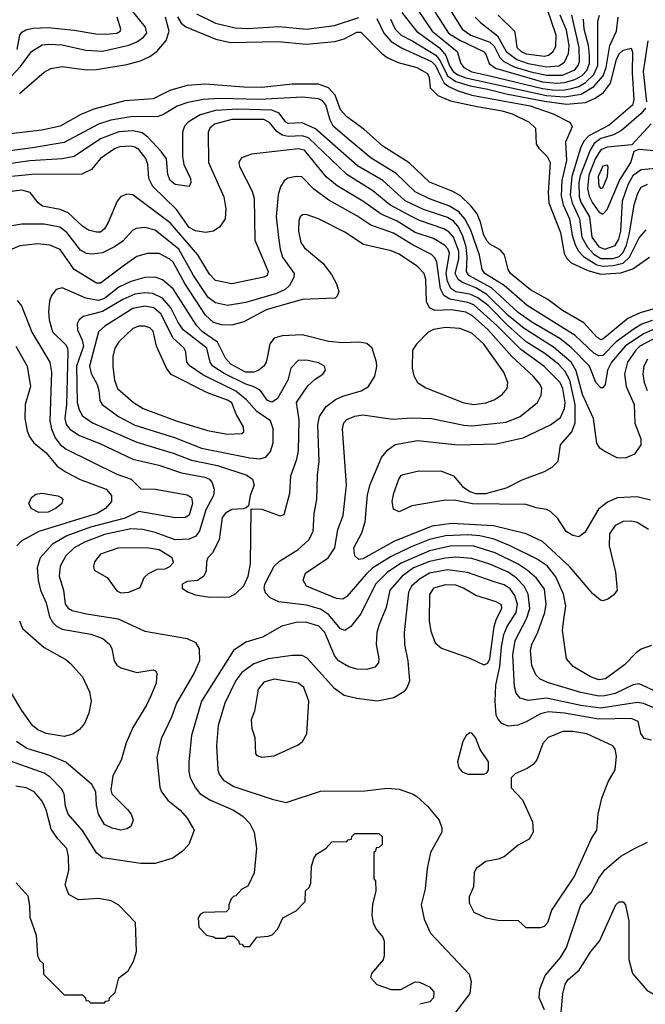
# Model space of a CAD drawing. Extents: x 997026 to 1115308, y 536381 to 619039.
# Tile 306 of 484: x 1057114 to 1060215, y 586983 to 591862. Entities that reach past the tile are written whole.
import ezdxf

# ---------------------------------------------------------------- set-up
doc = ezdxf.new("R2010")
doc.units = 0

msp = doc.modelspace()

# ---------------------------------------------------------------- linework, layer by layer
at = {"layer": '0CON20XD'}
for points in [[(1059118.9, 591985), (1059240, 591795), (1059295, 591760.1), (1059412.5, 591705), (1059425, 591690.6), (1059441.2, 591645), (1059471.7, 591621.7), (1059705, 591554.7), (1059775, 591548.4), (1059815, 591550.9), (1059865, 591565.1), (1059901.3, 591585), (1059925, 591610.2), (1059937.5, 591645), (1059938.4, 591685), (1059932.7, 591735), (1059911.1, 591815), (1059908.9, 591865)], [(1059485.9, 591885), (1059565.7, 591805), (1059573.5, 591765), (1059578.7, 591725), (1059600, 591705), (1059625, 591693), (1059715, 591680.9), (1059735, 591686.7), (1059756.9, 591703.1), (1059771.4, 591728.6), (1059772.6, 591785), (1059706.1, 591985)], [(1059050.6, 591965), (1059159, 591805), (1059282.6, 591705), (1059299.8, 591645), (1059315.3, 591625), (1059355, 591604.2), (1059445, 591584.7), (1059705, 591521.3), (1059755, 591514.9), (1059805, 591513.4), (1059849.3, 591520.7), (1059885, 591531.8), (1059919, 591551), (1059960.1, 591589.9), (1059979.6, 591635), (1059980, 591855), (1059988.1, 591885)], [(1059214.8, 591965), (1059306.8, 591815), (1059350.3, 591785), (1059445, 591751.4), (1059465, 591730.2), (1059494.3, 591674.3), (1059513.3, 591655), (1059565, 591629), (1059646.7, 591603.3), (1059725, 591586.6), (1059805, 591586.7), (1059865.6, 591614.4), (1059881.8, 591635), (1059888.2, 591655), (1059886.8, 591725), (1059850.3, 591885)], [(1057070.4, 591579.6), (1057119, 591631), (1057172.5, 591705), (1057225, 591736.8), (1057255, 591741.3), (1057325, 591738.4), (1057441.4, 591711.4), (1057525, 591706), (1057655, 591735.6), (1057695, 591752.6), (1057727.8, 591775), (1057744.2, 591795), (1057737.5, 591825), (1057660.7, 591920.7)], [(1057991.3, 591891.3), (1058085.1, 591845.1), (1058182, 591822), (1058245, 591819.3), (1058398.4, 591828.4), (1058535, 591815.1), (1058675, 591834), (1058795, 591873.2)], [(1059008, 591898), (1059081.1, 591805), (1059195, 591722.7), (1059226.4, 591685), (1059245, 591633.3), (1059262.1, 591605), (1059285, 591588.2), (1059325, 591573.9), (1059725, 591487.2), (1059815, 591480), (1059896.6, 591493.4), (1059959.3, 591530.7), (1060005.7, 591584.3), (1060020.3, 591625), (1060038.3, 591735), (1060071.7, 591805), (1060079.7, 591875)], [(1057101.9, 591715), (1057115.2, 591785), (1057125, 591799.7), (1057145, 591812.1), (1057180.1, 591819.9), (1057255, 591822.8), (1057385, 591810.7), (1057492.1, 591792.1), (1057540.9, 591790.9), (1057595.8, 591795), (1057611.5, 591805), (1057615.4, 591815), (1057598, 591875)], [(1057113.6, 591496.4), (1057235, 591602.2), (1057269.5, 591620.5), (1057325, 591629.6), (1057445, 591613.1), (1057494.6, 591614.6), (1057645, 591639.4), (1057712.3, 591657.7), (1057760.1, 591679.9), (1057795, 591705.5), (1057840.4, 591759.6), (1057854.7, 591805), (1057836.7, 591875)], [(1057896.2, 591876.2), (1057914.8, 591844.8), (1057937.5, 591827.5), (1058085.8, 591765), (1058159.2, 591749.2), (1058395, 591754.8), (1058535, 591741.5), (1058675.7, 591754.3), (1058722.3, 591767.7), (1058785, 591800), (1058805, 591800), (1058907.1, 591697.1), (1058935.6, 591675.6), (1058990.2, 591650.2), (1059081.9, 591625), (1059135, 591595.4), (1059143.5, 591575), (1059149.1, 591525), (1059187.2, 591487.2), (1059249.3, 591459.3), (1059381.6, 591431.6), (1059505, 591410.5), (1059554.3, 591395), (1059640, 591355), (1059670.9, 591325), (1059674.7, 591244.7), (1059686.4, 591225), (1059728.7, 591185), (1059743.2, 591155), (1059733.2, 591005), (1059736.7, 590955), (1059795, 590807.1), (1059812.9, 590702.9), (1059826.9, 590676.9), (1059847.7, 590657.7), (1059929.8, 590619.8), (1059995, 590600.6), (1060093, 590607), (1060152.2, 590627.8), (1060235.4, 590684.6)], [(1058885, 591867.3), (1058918.4, 591795), (1058954.5, 591754.5), (1059010.4, 591720.4), (1059155, 591655.6), (1059174.7, 591635), (1059187.7, 591607.7), (1059218.2, 591548.2), (1059240.6, 591530.6), (1059281.8, 591511.8), (1059355, 591488.9), (1059644.6, 591435), (1059758.5, 591395), (1059842, 591352), (1059851.9, 591331.9), (1059819.2, 591255), (1059823.9, 591165), (1059801.4, 591065), (1059798.5, 590988.5), (1059807.6, 590945), (1059838.8, 590875), (1059852.2, 590795), (1059867, 590747), (1059884.5, 590715), (1059909, 590689), (1059975, 590648.1), (1060005, 590641.2), (1060055, 590643.5), (1060105, 590656.4), (1060136.9, 590685), (1060185, 590781.1), (1060218.5, 590821.5)], [(1058952.2, 591865), (1058974.5, 591815), (1059004.3, 591785), (1059061.9, 591755), (1059176.1, 591686.1), (1059198.4, 591658.4), (1059234.4, 591584.4), (1059275.5, 591555.5), (1059346.1, 591533.9), (1059435, 591518.6), (1059525, 591494.3), (1059715, 591457.8), (1059825, 591443.7), (1059917.9, 591452.1), (1059966.4, 591473.6), (1060007.8, 591502.2), (1060041.8, 591548.2), (1060072.3, 591665), (1060085, 591693.6), (1060105, 591710.9), (1060145, 591721.2), (1060152.1, 591702.1), (1060149, 591601), (1060158.3, 591465), (1060151.9, 591438.1), (1060035, 591339.3), (1059934.1, 591285.9), (1059910.5, 591259.5), (1059894.4, 591225.6), (1059850.1, 591085), (1059843.2, 590995), (1059851.6, 590955), (1059889.2, 590875), (1059900.8, 590785), (1059927.8, 590735), (1059959.9, 590699.9), (1059995, 590678.9), (1060055, 590679.4), (1060085, 590687.9), (1060105, 590708.7), (1060120.8, 590745), (1060136.9, 590805), (1060158.9, 590945), (1060177.3, 591002.7), (1060195, 591032.9), (1060225, 591047.6)], [(1059370.8, 591875), (1059397.5, 591847.5), (1059482.4, 591782.4), (1059525, 591704.1), (1059578.1, 591665), (1059635, 591644.5), (1059725, 591628.5), (1059785.9, 591634.1), (1059815, 591652.5), (1059833.6, 591695), (1059836.9, 591735), (1059825, 591810.8), (1059793.4, 591885)], [(1060227, 591757), (1060203.4, 591605), (1060219.9, 591455)], [(1060252, 590428), (1060189.7, 590410.3), (1060128.3, 590381.7), (1060005, 590278.2), (1059995, 590275.9), (1059975, 590289.1), (1059910.6, 590360.6), (1059805, 590421.2), (1059731.1, 590475), (1059645, 590522.9), (1059546.9, 590605), (1059534.6, 590625), (1059517.3, 590697.3), (1059495, 590721.5), (1059445, 590750), (1059430.4, 590765), (1059414.6, 590795), (1059398.6, 590858.6), (1059380.7, 590900.7), (1059350.2, 590940.2), (1059298.8, 590988.8), (1059261.1, 591011.1), (1059145, 591057.1), (1059045, 591152.7), (1058914.6, 591235), (1058820.2, 591320.2), (1058735, 591380), (1058705, 591415.4), (1058677.8, 591487.8), (1058645, 591524.1), (1058595, 591542.1), (1058465, 591541.9), (1058315, 591526.3), (1058225, 591527.3), (1058035, 591543.1), (1057945, 591536.6), (1057858.7, 591511.3), (1057775, 591470), (1057635, 591459.6), (1057481.9, 591418.1), (1057417.1, 591392.9), (1057315, 591334.2), (1057224.7, 591315.3), (1056955, 591283.3)], [(1060248.2, 590371.8), (1060197.1, 590352.9), (1060159.9, 590330.1), (1060071, 590265), (1060005, 590197.4), (1059985, 590195.8), (1059959.5, 590209.5), (1059867.4, 590297.4), (1059630, 590445), (1059514.7, 590544.7), (1059419.2, 590605), (1059405.8, 590625), (1059392.9, 590695), (1059349.5, 590819.5), (1059320.2, 590875), (1059290.1, 590910.1), (1059245, 590938.6), (1059145, 590974.2), (1059075, 591008.8), (1058980.5, 591100.5), (1058856.5, 591176.5), (1058746.7, 591266.7), (1058668.5, 591335), (1058652.7, 591365), (1058631, 591441), (1058615, 591459.6), (1058595, 591469.5), (1058515, 591478.7), (1058305, 591467.4), (1058105, 591471), (1058024, 591466), (1057948, 591452), (1057895, 591433.8), (1057826.9, 591393.1), (1057795, 591380.8), (1057675, 591382.1), (1057565.4, 591364.6), (1057505, 591344.8), (1057335, 591254), (1057177.2, 591227.2), (1056965, 591198.6)], [(1060288.2, 590341.8), (1060205.2, 590305), (1060115.5, 590245), (1060047.9, 590165), (1060028, 590125), (1060016.2, 590053.8), (1060005, 590038.1), (1059995, 590037.8), (1059969.6, 590065), (1059937.9, 590145), (1059847.8, 590237.8), (1059791.7, 590281.7), (1059653, 590363), (1059585, 590411.8), (1059452.7, 590532.7), (1059340.6, 590595), (1059329.1, 590615), (1059332.6, 590685), (1059326.7, 590736.7), (1059309.5, 590795), (1059285, 590839), (1059263.5, 590863.5), (1059235, 590882.7), (1059115, 590922.1), (1059025.3, 590965), (1058914.7, 591065), (1058787.9, 591137.9), (1058580.9, 591320.9), (1058515, 591351.2), (1058445, 591347.6), (1058432.8, 591355), (1058399.5, 591399.5), (1058363.3, 591413.3), (1058195, 591418.8), (1058085, 591411.7), (1058008.5, 591391.5), (1057948.8, 591355), (1057931.2, 591335), (1057921.2, 591305), (1057920.9, 591185), (1057928.5, 591145), (1057960.5, 591075), (1057962.9, 591055), (1057954.1, 591035.9), (1057885, 591045.4), (1057860.4, 591065), (1057847.8, 591095), (1057841.9, 591171.9), (1057815, 591208.5), (1057749.9, 591279.9), (1057721.7, 591301.7), (1057675, 591311.5), (1057605, 591306.2), (1057515, 591272.4), (1057385, 591183.8), (1057325, 591172.8), (1057165, 591162.5), (1056965, 591133.9)], [(1060215.7, 591424.3), (1060195, 591397), (1060097.4, 591312.6), (1060057.7, 591292.3), (1059995, 591273.1), (1059961.6, 591248.4), (1059942.2, 591215), (1059892.1, 591087.9), (1059884.7, 591055), (1059886.7, 590985), (1059897.1, 590955), (1059937.7, 590885), (1059950.5, 590785), (1059985, 590735.9), (1060015, 590724.2), (1060065, 590743.8), (1060083.8, 590775), (1060092.7, 590815), (1060102.3, 590965), (1060129.7, 591045), (1060156.7, 591093.3), (1060195, 591120), (1060285, 591128.3)], [(1060285, 590296.3), (1060188.3, 590245), (1060167.2, 590225), (1060126, 590165), (1060111.7, 590105), (1060119.8, 590045), (1060158.9, 589955), (1060162.6, 589862.6), (1060191.8, 589785), (1060192.2, 589755), (1060161.1, 589708.9), (1060115, 589689.5), (1060075, 589690.9), (1060015, 589721.8), (1059989.6, 589739.6), (1059973.8, 589763.8), (1059957.5, 589885), (1059904.3, 590005), (1059872.6, 590122.6), (1059847.6, 590165), (1059759.7, 590239.7), (1059615, 590331.1), (1059535, 590395.9), (1059429.6, 590499.6), (1059375, 590533.4), (1059309.5, 590559.5), (1059286.7, 590575), (1059273.1, 590605), (1059290.5, 590675), (1059291.3, 590715), (1059263.9, 590785), (1059240.6, 590810.6), (1059216, 590826), (1059095, 590866.8), (1059056.3, 590886.3), (1058949.5, 590945), (1058864.6, 591014.6), (1058734.9, 591094.9), (1058545, 591276), (1058515, 591286.9), (1058445, 591283.8), (1058415, 591290.5), (1058388.7, 591308.7), (1058352.6, 591352.6), (1058325, 591367.4), (1058165, 591367.4), (1058079.1, 591345), (1058056.7, 591325), (1058048.4, 591305), (1058049.7, 591155), (1058125.5, 590984.5), (1058136.1, 590925), (1058132.1, 590875), (1058105.6, 590835), (1058075, 590814.6), (1058035, 590807.3), (1057985.2, 590815.2), (1057955, 590832), (1057891.7, 590921.7), (1057773.9, 591035), (1057753.7, 591075), (1057748.9, 591145), (1057738.7, 591175), (1057705, 591218.1), (1057685, 591231.2), (1057664.4, 591235.6), (1057608.6, 591231.4), (1057585, 591222.5), (1057515, 591174.1), (1057470, 591120), (1057422.6, 591097.4), (1057175, 591094.4), (1057025, 591079.8)], [(1060244, 591346), (1060148.7, 591241.3), (1060025, 591230.3), (1059995, 591217.4), (1059967.1, 591172.9), (1059935, 591091.6), (1059928.1, 591025), (1059936.9, 590986.9), (1059952.6, 590955), (1059985, 590909.7), (1060005, 590897.7), (1060025, 590921.2), (1060087, 591065), (1060142.7, 591155), (1060159.1, 591210.9), (1060185, 591220.5), (1060275, 591212.3)], [(1060240.5, 589480.5), (1060175, 589498.2), (1060075, 589493.2), (1060028, 589472), (1059983.6, 589436.4), (1059915, 589320.8), (1059885, 589298.6), (1059855, 589305.6), (1059822.5, 589325), (1059780.8, 589390.8), (1059745, 589424.4), (1059725, 589435.6), (1059673.6, 589443.6), (1059625, 589460), (1059357.7, 589462.3), (1059275, 589479.2), (1059225, 589480.8), (1059057.7, 589452.3), (1058995, 589424), (1058966.7, 589436.7), (1058960, 589475), (1058968.8, 589515), (1058993.1, 589585), (1059005, 589604), (1059015, 589608.6), (1059093.2, 589626.8), (1059205, 589624.3), (1059265, 589602), (1059309.1, 589549.1), (1059345, 589523.8), (1059373.9, 589513.9), (1059425, 589513.8), (1059527.3, 589542.7), (1059605, 589582), (1059715, 589622.9), (1059753.1, 589645), (1059782.5, 589675), (1059794.5, 589755), (1059850.5, 589819.5), (1059867.6, 589865), (1059867, 589955), (1059840.3, 590075), (1059818, 590118), (1059784.4, 590155), (1059717.3, 590207.3), (1059625, 590266.3), (1059534.9, 590345), (1059435.3, 590445.3), (1059385, 590483.3), (1059345, 590502.3), (1059275, 590513.9), (1059250.7, 590530.7), (1059235, 590566.8), (1059228.2, 590605), (1059243.8, 590705), (1059236.5, 590726.5), (1059220.3, 590745), (1059165, 590778.1), (1059075, 590807.5), (1058985, 590863.8), (1058905, 590898), (1058815, 590962.2), (1058688.2, 591038.2), (1058632.8, 591082.8), (1058525, 591215.8), (1058495, 591222.5), (1058263.5, 591196.5), (1058212.9, 591177.1), (1058200, 591155), (1058204.5, 591135), (1058265.4, 591015), (1058277.1, 590977.1), (1058279.2, 590769.2), (1058345.4, 590615), (1058340, 590595), (1058325, 590585.5), (1058165, 590552.7), (1058085, 590570.4), (1058055, 590600.9), (1057997.2, 590697.2), (1057860.8, 590855), (1057675, 590994.4), (1057645, 590997.1), (1057614.2, 590985), (1057597.7, 590962.3), (1057552.1, 590857.9), (1057534.7, 590825.3), (1057515, 590810), (1057495, 590808.8), (1057455, 590819.6), (1057425, 590839.6), (1057355, 590905.3), (1057315, 590920.9), (1057227.9, 590937.9), (1057206.3, 590955), (1057165.8, 591005.8), (1057125, 591016.7), (1057045, 591007.4)], [(1059995, 591026.2), (1060005, 591028.9), (1060028, 591085), (1060030.8, 591135), (1060025, 591142), (1060005, 591135.5), (1059981.7, 591085), (1059985, 591036.7), (1059995, 591026.2)], [(1060230.4, 589335), (1060175, 589370.9), (1060145, 589376.9), (1060105, 589374.7), (1060065, 589355.3), (1060037.7, 589315), (1060035.7, 589255), (1060067.1, 589125), (1060074.6, 589035.4), (1060058.4, 589011.6), (1060028.7, 588991.3), (1060005, 588982.1), (1059992, 588985), (1059955, 589016.5), (1059841.5, 589151.5), (1059705, 589276.6), (1059625, 589313.7), (1059463.2, 589353.2), (1059255, 589365.4), (1059157.7, 589352.3), (1058972, 589278), (1058815, 589191), (1058795, 589186.9), (1058775, 589205.6), (1058770.6, 589245), (1058810.7, 589319.3), (1058826.7, 589373.3), (1058837.7, 589507.7), (1058851.7, 589558.3), (1058908.2, 589691.8), (1058938.9, 589731.1), (1058975, 589757.2), (1059085, 589776.4), (1059285, 589755.2), (1059475, 589759.8), (1059609.2, 589790.8), (1059745, 589854.2), (1059795, 589891.2), (1059814.3, 589935.7), (1059818.4, 589965), (1059806.7, 590035), (1059792.1, 590065), (1059711.9, 590145), (1059597.6, 590227.6), (1059480.1, 590345), (1059365, 590449.9), (1059335, 590461.4), (1059246.5, 590476.5), (1059215.8, 590495.8), (1059199.1, 590529.1), (1059180.9, 590660.9), (1059171.9, 590681.8), (1059155, 590699), (1059065, 590744.8), (1058966.9, 590805), (1058854.6, 590844.6), (1058785, 590890.7), (1058647.1, 590967.1), (1058572.1, 591022.1), (1058512.7, 591082.7), (1058485, 591085.4), (1058443.4, 591076.6), (1058425, 591064.4), (1058406.4, 591033.6), (1058395.8, 590994.3), (1058385.2, 590885), (1058397.6, 590782.4), (1058405.2, 590725), (1058417.5, 590685), (1058474.1, 590605), (1058472.8, 590585), (1058450.8, 590545), (1058430, 590525), (1058386.7, 590505), (1058235, 590460), (1058145, 590446.1), (1058085, 590458.4), (1058048, 590485), (1057975, 590595.3), (1057902.6, 590725), (1057785, 590818.6), (1057735, 590832.1), (1057692, 590828), (1057672.9, 590817.1), (1057625, 590764.7), (1057585, 590736.2), (1057525, 590706.8), (1057475, 590700.5), (1057445, 590704.2), (1057415, 590720), (1057347.7, 590807.7), (1057313.9, 590833.9)], [(1060245, 588760.8), (1060195, 588742.9), (1060170, 588725), (1060111.1, 588665), (1060016.9, 588595), (1059985, 588590.6), (1059942.9, 588605), (1059857.1, 588657.1), (1059824.6, 588694.6), (1059804.6, 588834.6), (1059810.9, 588890.9), (1059821.1, 588955), (1059808.6, 589015), (1059771, 589101), (1059727.9, 589155), (1059678.7, 589188.7), (1059545.1, 589255.1), (1059465, 589288), (1059393.9, 589303.9), (1059335, 589309.5), (1059225, 589304.3), (1059145, 589286), (1059055, 589250.3), (1058955, 589201.1), (1058864.7, 589145.3), (1058831.4, 589115), (1058735, 589003.1), (1058715, 588991.3), (1058685, 588994.1), (1058536, 589055), (1058520, 589085), (1058530.9, 589119.1), (1058643.1, 589195), (1058676.8, 589245), (1058691.3, 589335), (1058717.1, 589405), (1058734.6, 589555), (1058713.8, 589835), (1058721.1, 589865), (1058735, 589880.5), (1058775, 589898.2), (1058815, 589903.9), (1058963.1, 589883.1), (1059055, 589888.9), (1059155, 589885.3), (1059315, 589852.3), (1059355, 589849.5), (1059525, 589867.5), (1059594.2, 589895.8), (1059681.1, 589965), (1059699.3, 590000.7), (1059702.5, 590035), (1059693.3, 590055), (1059658.8, 590095), (1059553.8, 590193.8), (1059435, 590327.7), (1059358.8, 590395), (1059325, 590412.2), (1059255, 590424.5), (1059171.7, 590421.8), (1059145, 590433.5), (1059130.4, 590465), (1059127.9, 590575), (1059119.2, 590605), (1059085, 590639.6), (1058995, 590700), (1058955, 590717.1), (1058818.3, 590748.3), (1058725, 590808.5), (1058595, 590875.4), (1058533.6, 590896.4), (1058515.4, 590894.6), (1058505, 590885.6), (1058497.7, 590865), (1058496.5, 590815), (1058507.7, 590757.7), (1058525, 590732.2), (1058616.3, 590656.3), (1058659.7, 590599.7), (1058685, 590552.5), (1058696.2, 590515), (1058688.3, 590491.7), (1058678, 590482), (1058515, 590476.1), (1058336.2, 590423.8), (1058225, 590365.3), (1058165, 590348.8), (1058115, 590349.7), (1058075, 590361.4), (1058035, 590398.2), (1057932.8, 590555), (1057875, 590660.4), (1057858.5, 590675), (1057805, 590703.5), (1057745.9, 590704.1), (1057695, 590688.2), (1057634.5, 590645), (1057515, 590557.3), (1057495, 590557.1), (1057384.8, 590624.8), (1057315, 590723.9), (1057263.8, 590745), (1057205, 590752.2), (1057115, 590740.8), (1057045, 590711.5)], [(1057313.9, 590833.9), (1057235, 590848.3), (1057125, 590848.3), (1057045, 590836)], [(1058495, 589236.6), (1058547.5, 589285), (1058569.4, 589325), (1058573.5, 589415), (1058587.6, 589485), (1058590, 589605), (1058598.9, 589675), (1058592.6, 589855), (1058599.5, 589895), (1058633.8, 589945), (1058680.1, 589979.9), (1058715, 589996.9), (1058806.9, 590023.1), (1058843.3, 590045), (1058874.4, 590095), (1058883.9, 590143.9), (1058882, 590165), (1058861.5, 590235), (1058835, 590257.6), (1058795, 590264.8), (1058715, 590261), (1058645, 590267.6), (1058515, 590301), (1058414.5, 590295.5), (1058376.1, 590283.9), (1058354.3, 590255.7), (1058341.9, 590195), (1058335.9, 590165), (1058324, 590145), (1058299.6, 590125), (1058274.2, 590115), (1058233.8, 590115), (1058161.4, 590155), (1058134.9, 590184.9), (1058094.1, 590264.1), (1058020.9, 590315), (1057991.5, 590345), (1057875, 590527.6), (1057822.7, 590572.7), (1057785, 590587), (1057735, 590584), (1057665, 590564.1), (1057605, 590536.4), (1057535, 590480.4), (1057505, 590470.6), (1057442.6, 590482.6), (1057325, 590533.2), (1057295.3, 590524.7), (1057271.8, 590495), (1057261.9, 590468.1), (1057256.3, 590415), (1057259.8, 590375), (1057277.1, 590315), (1057341.9, 590251.9), (1057352, 590235), (1057353.7, 590215), (1057346, 589955), (1057337.3, 589885), (1057345, 589856.5), (1057363, 589833), (1057411.2, 589801.2), (1057511.9, 589761.9), (1057675, 589683.8), (1057804.2, 589654.2), (1057916.8, 589616.8), (1058032.5, 589595), (1058054.7, 589584.7), (1058067.6, 589567.6), (1058077.5, 589535), (1058074.2, 589505), (1058037.1, 589432.9), (1058005, 589329.6), (1057986.8, 589303.2), (1057955, 589287.8), (1057885, 589284.8), (1057785, 589320.4), (1057725, 589336.3), (1057665, 589338.3), (1057535, 589311), (1057435, 589273.3), (1057384, 589245), (1057342.4, 589205), (1057315, 589154.2), (1057310, 589105), (1057330.8, 589035), (1057340, 588965), (1057355, 588946.4), (1057374.4, 588935), (1057445, 588917.1), (1057602.3, 588892.3), (1057735, 588831.5), (1057945, 588795.4), (1057985.3, 588775.3), (1058004.6, 588744.6), (1058005.4, 588685), (1057979.3, 588625), (1057925.9, 588535), (1057892.2, 588475), (1057866.1, 588405), (1057815, 588298), (1057794.6, 588205), (1057809.4, 588059.4), (1057817.3, 588035), (1057848.2, 587995), (1057910, 587945), (1057945, 587905.7), (1057979.4, 587845), (1057953.1, 587775), (1057919.9, 587740.1), (1057872.6, 587707.4), (1057785, 587680.4), (1057715, 587680.8), (1057525, 587708.2), (1057495, 587733.8), (1057425, 587843.8), (1057355, 587924.5), (1057341.3, 587965), (1057335.3, 588025), (1057321, 588051), (1057265, 588107.8), (1057235, 588128.8), (1057045, 588196.5)], [(1057101.4, 590471.4), (1057123.9, 590443.9), (1057174.1, 590314.1), (1057263.3, 590165), (1057272.2, 590115), (1057263.7, 589875), (1057271.5, 589835), (1057290.1, 589790.1), (1057315, 589756.5), (1057345, 589733.6), (1057595, 589609.7), (1057667.5, 589585), (1057715, 589536.7), (1057785, 589535.7), (1057945, 589507.9), (1057965.4, 589495), (1057970.7, 589465), (1057955, 589407.5), (1057935, 589394.5), (1057885, 589393.3), (1057705, 589424.4), (1057637.4, 589392.6), (1057465, 589347.9), (1057347.7, 589305), (1057277.7, 589262.3), (1057215.4, 589195), (1057200.4, 589145), (1057205.3, 589085), (1057216.7, 589035), (1057245, 588972.9), (1057262.3, 588902.3), (1057276.5, 588876.5), (1057297.3, 588857.3), (1057325, 588841.8), (1057466.8, 588816.8), (1057525.7, 588795), (1057561.1, 588765), (1057570.6, 588745), (1057581.9, 588685), (1057595, 588664.2), (1057615, 588649.4), (1057695, 588626.9), (1057775, 588640), (1057787.5, 588635), (1057793.9, 588623.9), (1057790, 588575), (1057766.5, 588515), (1057742.9, 588465), (1057675.4, 588354.6), (1057641.9, 588278.1), (1057617.6, 588192.4), (1057575.6, 588114.4), (1057566, 588045), (1057571.2, 588025), (1057647.9, 587947.9), (1057666, 587925), (1057676, 587895), (1057665, 587863.3), (1057645, 587852), (1057615, 587845.8), (1057572.5, 587855), (1057535, 587874), (1057504.3, 587925.7), (1057495, 587970), (1057491.9, 588035), (1057471.7, 588071.7), (1057342.2, 588182.2), (1057263.8, 588216.2), (1057149.8, 588249.8), (1057098.5, 588285)], [(1058055, 589000), (1058155, 589002), (1058185, 589018.8), (1058225, 589056), (1058246, 589105), (1058257.5, 589165), (1058261.7, 589438.3), (1058315, 589436.7), (1058405, 589403.3), (1058425, 589410), (1058453.5, 589515), (1058458.3, 589601.7), (1058488.5, 589685), (1058496.1, 589725), (1058499.2, 589879.2), (1058486, 589965), (1058542.4, 590047.6), (1058578.7, 590081.3), (1058616, 590105), (1058630, 590125), (1058625.4, 590145.4), (1058595, 590161.9), (1058535, 590175.6), (1058495, 590173.8), (1058458.8, 590135), (1058443.8, 590075), (1058392, 589985), (1058365, 589966.9), (1058342.9, 589975), (1058306.8, 590026.8), (1058270.8, 590045), (1058235, 590056.4), (1058128.4, 590108.4), (1058072.1, 590145), (1058057.7, 590165), (1058042.6, 590235), (1057925.2, 590325), (1057898.3, 590365), (1057864.1, 590435), (1057822.7, 590482.7), (1057774.8, 590505.2), (1057735, 590508.1), (1057685, 590501.4), (1057625, 590475.5), (1057525, 590415.8), (1057429.1, 590390.9), (1057409.4, 590375), (1057400, 590355), (1057400.8, 590325), (1057424.3, 590274.3), (1057429.8, 590245), (1057395.4, 590145), (1057399.8, 589965), (1057408.4, 589928.4), (1057425, 589898.5), (1057475.4, 589864.6), (1057695, 589768.1), (1057875, 589713.2), (1057965, 589679.1), (1058095, 589653.3), (1058240, 589605), (1058268.6, 589585), (1058276, 589555), (1058256.2, 589505), (1058247.5, 589452.5), (1058237.5, 589442.5), (1058221.2, 589438.8), (1058165, 589435.5), (1058135, 589417.3), (1058117.3, 589395), (1058102.5, 589285), (1058069.4, 589220.6), (1058046.7, 589195), (1058040, 589175), (1058039.3, 589130.7), (1058027.5, 589105), (1057995, 589082.5), (1057945, 589077.5), (1057920, 589065), (1057920, 589045), (1057946.4, 589026.4), (1057985, 589011.2), (1058055, 589000)], [(1058305, 589686), (1058335, 589694.5), (1058357.2, 589722.8), (1058370.3, 589765), (1058370.6, 589835), (1058356.7, 589875), (1058290.2, 589920.2), (1058237.9, 589977.9), (1058185, 590021.5), (1058021.5, 590101.5), (1057959.3, 590145), (1057943.3, 590165), (1057938.2, 590215), (1057929.6, 590235), (1057873.1, 590285), (1057815, 590403.6), (1057778.5, 590435), (1057735, 590442.3), (1057675, 590431), (1057536, 590344), (1057505.3, 590315), (1057460.5, 590145), (1057468.8, 590108.8), (1057497.8, 590055), (1057505.9, 590025), (1057511.1, 589975), (1057523.1, 589955), (1057604.6, 589895), (1057685, 589852.3), (1057881.2, 589791.2), (1058015, 589738.9), (1058255, 589690.2), (1058305, 589686)], [(1058145, 589808.9), (1058215, 589811.2), (1058225, 589820), (1058223.8, 589845), (1058187.7, 589907.7), (1058165, 589963.3), (1058145, 589976.3), (1058045, 590012.7), (1057864.5, 590104.5), (1057841.7, 590135), (1057792.3, 590245), (1057775, 590318.6), (1057759.4, 590335), (1057735, 590343.9), (1057705, 590343.9), (1057675, 590332.3), (1057605.5, 590265), (1057585.4, 590235), (1057576.1, 590193.9), (1057575.3, 590145), (1057584.8, 590075), (1057599.1, 590035), (1057677.8, 589965), (1057725.6, 589935), (1057889.2, 589875), (1058045, 589826.8), (1058145, 589808.9)], [(1059365, 589955.8), (1059425, 589964.2), (1059465, 589978.4), (1059505.2, 590004.8), (1059529.6, 590035), (1059533.9, 590065), (1059514.1, 590115), (1059415.2, 590255), (1059355, 590308.7), (1059295, 590331.2), (1059225, 590336.8), (1059165, 590326.8), (1059137.7, 590312.3), (1059081.1, 590255), (1059060.8, 590225), (1059060, 590135), (1059067.7, 590097.7), (1059086, 590065), (1059127.6, 590037.6), (1059315, 589963.1), (1059365, 589955.8)], [(1057095.3, 590245), (1057151.3, 590145), (1057167.5, 590045), (1057141.5, 589955), (1057140.5, 589885), (1057151.1, 589825), (1057163.1, 589795), (1057184.4, 589765), (1057245, 589716.1), (1057300, 589650), (1057345, 589619.4), (1057414.2, 589584.2), (1057542.1, 589535), (1057570, 589505), (1057569.2, 589475), (1057540.3, 589439.7), (1057498.5, 589415), (1057209.4, 589325), (1057121.3, 589278.7), (1057100.7, 589255)], [(1060225, 590179.6), (1060207.4, 590145), (1060202.7, 590107.3), (1060208.8, 590065), (1060224.8, 590025)], [(1057209.7, 589419.7), (1057170.5, 589440.5), (1057160, 589465), (1057172.5, 589495), (1057195, 589511.2), (1057224.4, 589515.6), (1057303, 589503), (1057320, 589495), (1057328, 589485), (1057323.8, 589465), (1057295, 589441.4), (1057255, 589422.2), (1057209.7, 589419.7)], [(1060285, 588524), (1060185, 588571.4), (1060155, 588565.8), (1060065, 588523.7), (1060015, 588510.8), (1059985, 588509.7), (1059895, 588527.7), (1059735, 588575.2), (1059693.2, 588593.2), (1059672.3, 588615), (1059651.8, 588661.8), (1059646.4, 588735), (1059651.6, 588765), (1059682.9, 588827.1), (1059717.4, 588925), (1059723.1, 588965), (1059715, 589040.6), (1059675.8, 589095), (1059630, 589135), (1059584.4, 589164.4), (1059470.6, 589220.6), (1059365, 589253.7), (1059255.4, 589254.6), (1059145, 589229.7), (1059005, 589169.7), (1058936.7, 589125), (1058877.4, 589065), (1058805, 588918.2), (1058755.7, 588854.3), (1058725, 588835.4), (1058705, 588843.9), (1058644.1, 588914.1), (1058605, 588940.4), (1058535, 588960.8), (1058397.9, 588977.9), (1058356.3, 588996.3), (1058332, 589022), (1058325.7, 589045), (1058330, 589065), (1058375.6, 589154.4), (1058401.7, 589178.3), (1058495, 589236.6)], [(1057615, 589022.2), (1057655, 589024.5), (1057711.7, 589048.3), (1057731.7, 589098.3), (1057753, 589117), (1057795, 589138.8), (1057835, 589140), (1057858.3, 589151.7), (1057877, 589173), (1057870, 589195), (1057805.8, 589235), (1057755, 589244), (1057605, 589244.6), (1057515, 589213.1), (1057485.7, 589175), (1057480.8, 589155), (1057484, 589135), (1057547.6, 589097.6), (1057595, 589031.9), (1057615, 589022.2)], [(1060288.9, 588438.9), (1060205, 588473.1), (1060175, 588478.5), (1059995, 588450.8), (1059895, 588462.9), (1059725, 588499.5), (1059635, 588488.2), (1059595, 588500), (1059575, 588524.2), (1059566.2, 588556.2), (1059557.9, 588715), (1059570.2, 588785), (1059626.4, 588893.6), (1059642, 588945), (1059634.4, 589015), (1059614.4, 589055), (1059575.5, 589095.5), (1059534.4, 589124.4), (1059445, 589163.4), (1059355, 589192.3), (1059275, 589199.1), (1059225, 589194), (1059145, 589177), (1059066.4, 589145), (1059010, 589105), (1058948.6, 589035), (1058931, 588949), (1058895.3, 588865), (1058884.6, 588824.6), (1058880.8, 588765), (1058894.4, 588695), (1058893.1, 588675), (1058875, 588654.3), (1058835, 588641.1), (1058786.7, 588643.3), (1058745, 588655.5), (1058695, 588684.6), (1058675, 588710.6), (1058626.6, 588825), (1058597, 588857), (1058533, 588877), (1058483.8, 588875), (1058413.5, 588856.5), (1058317.8, 588802.2), (1058235, 588776.7), (1058174.7, 588735.3), (1058015.3, 588485), (1057966, 588315), (1057952.1, 588185), (1057952.3, 588135), (1057958.8, 588105), (1057985.5, 588055), (1058007.7, 588027.7), (1058056.4, 587996.4), (1058174.2, 587945), (1058220.8, 587915), (1058255, 587878), (1058277.1, 587835), (1058287.8, 587755), (1058275.8, 587635), (1058245, 587567.5), (1058215, 587552.5), (1058185, 587520), (1058173.6, 587516.4), (1058162.5, 587505), (1058150, 587475), (1058150, 587455), (1058138.3, 587441.7), (1058025, 587437.5), (1058010.7, 587429.3), (1057998.3, 587411.7), (1058002.5, 587365), (1058040, 587325), (1058077, 587317), (1058085, 587310), (1058135, 587310), (1058145, 587320), (1058175, 587320), (1058200, 587295), (1058201.7, 587281.7), (1058215, 587280), (1058225, 587270), (1058255, 587270), (1058290, 587315), (1058345, 587320), (1058365, 587327.5), (1058393.6, 587356.4), (1058418.3, 587411.7), (1058485, 587446.7), (1058528.3, 587491.7), (1058530, 587545), (1058548.3, 587561.7), (1058557, 587583), (1058560, 587665), (1058572, 587705), (1058585, 587726.2), (1058633, 587757), (1058661.7, 587788.3), (1058735, 587790), (1058741.7, 587798.3), (1058758.3, 587801.7), (1058760, 587815), (1058775, 587830), (1058895, 587830), (1058910, 587815), (1058910, 587775), (1058895, 587760), (1058881.7, 587758.3), (1058878.3, 587741.7), (1058870, 587735), (1058870, 587605), (1058877.5, 587595), (1058880, 587545), (1058862.3, 587477.7), (1058860, 587425), (1058866.2, 587385), (1058882.7, 587352.7), (1058913.3, 587315), (1058920, 587295), (1058920, 587225), (1058915, 587202.5), (1058857.5, 587135), (1058853.3, 587115), (1058885, 587081.2), (1058955, 587055.7), (1059003.2, 587056.8), (1059075, 587094), (1059095, 587092), (1059145, 587070), (1059166.5, 587045), (1059165, 587014), (1059146.2, 586995), (1059097.4, 586982.6)], [(1060245, 588291.5), (1060209.3, 588299.3), (1060191.9, 588325), (1060179.2, 588385), (1060145, 588398.4), (1059985, 588395.2), (1059815, 588426.2), (1059735, 588431.4), (1059695, 588422.4), (1059625, 588382.4), (1059583.4, 588366.6), (1059535, 588361.2), (1059503.1, 588375), (1059485.4, 588395), (1059476.4, 588416.4), (1059470, 588485), (1059473.6, 588565), (1059493.9, 588656.1), (1059501.5, 588755), (1059514.2, 588815.8), (1059530, 588855), (1059574.5, 588925), (1059581.8, 588965), (1059567.9, 589007.9), (1059545, 589041.4), (1059515, 589061), (1059465, 589076.5), (1059333.3, 589123.3), (1059235, 589135.2), (1059145, 589119.8), (1059095, 589089.8), (1059056.2, 589055), (1059041.1, 589025), (1059020, 588825), (1059020.9, 588765), (1059038, 588685), (1059045.5, 588585), (1059035.4, 588554.6), (1059018, 588532), (1058968.3, 588501.7), (1058885.8, 588484.2), (1058785, 588497.9), (1058723.1, 588513.1), (1058675, 588548.5), (1058538.6, 588698.6), (1058515, 588711.3), (1058465, 588710.6), (1058345.6, 588694.4), (1058275, 588670.8), (1058215, 588626.5), (1058185, 588588.2), (1058130.8, 588475), (1058098.6, 588365), (1058089.7, 588265), (1058096, 588145), (1058102.6, 588122.6), (1058122.9, 588095), (1058175, 588062), (1058365, 587999.6), (1058435, 587983.5), (1058605, 588039.1), (1058825, 588040.3), (1058935, 588053.2), (1058995, 588048.5), (1059063.9, 588023.9), (1059081.9, 588011.9), (1059135.6, 587965), (1059192.5, 587895), (1059206.7, 587856.7), (1059206.6, 587835), (1059150, 587735), (1059133.6, 587655), (1059123.4, 587555), (1059104.5, 587475), (1059119.6, 587405), (1059150.5, 587335), (1059342.2, 587132.2), (1059351.9, 587095), (1059344.5, 587035.5), (1059261.5, 586925)], [(1059415, 588664.4), (1059435, 588672.5), (1059444.1, 588695), (1059465.6, 588854.4), (1059476.7, 588893.3), (1059504.5, 588945), (1059502.4, 588962.4), (1059475, 588977.8), (1059375, 589009.2), (1059313.3, 589045), (1059275, 589059.4), (1059225, 589062.2), (1059165, 589045.8), (1059145.9, 589014.1), (1059143.6, 588883.6), (1059151.1, 588831.1), (1059173.8, 588773.8), (1059205, 588747.1), (1059345, 588698.6), (1059415, 588664.4)], [(1057113.4, 588883.4), (1057128.8, 588845), (1057235, 588750.4), (1057342.3, 588692.3), (1057364.1, 588674.1), (1057425.5, 588605), (1057460.9, 588530.9), (1057468.9, 588485), (1057456.5, 588425), (1057435, 588374), (1057411.4, 588345), (1057378.1, 588321.9), (1057335, 588310.4), (1057245, 588324.7), (1057205, 588342.8), (1057178.5, 588365), (1057125, 588439.3), (1057074.3, 588525)], [(1058315, 588206.7), (1058375, 588213.8), (1058495, 588268.8), (1058516.2, 588285), (1058537.3, 588322.7), (1058546.5, 588485), (1058523, 588553), (1058496.7, 588575), (1058375, 588594.5), (1058325, 588578.5), (1058296.7, 588545), (1058278, 588435), (1058262.3, 588392.3), (1058265, 588350), (1058280, 588305), (1058282.5, 588225), (1058290, 588215), (1058315, 588206.7)], [(1059415, 588122.5), (1059430, 588130), (1059437, 588143), (1059437.5, 588185), (1059396, 588245), (1059372.5, 588305), (1059355, 588326.2), (1059345, 588328.8), (1059326.2, 588315), (1059310.8, 588285), (1059283.8, 588185), (1059290, 588155), (1059307.5, 588135), (1059335, 588123.3), (1059415, 588122.5)], [(1059623, 587363), (1059695, 587364), (1059715, 587370), (1059731.3, 587388.7), (1059751.5, 587448.5), (1059862, 587615), (1059948.6, 587805), (1059974, 587845), (1059981.2, 587925), (1059999.2, 588005), (1060030, 588085), (1060066, 588145), (1060072.7, 588212.7), (1060065, 588247.5), (1060054.1, 588264.1), (1059925, 588323.5), (1059855.3, 588334.7), (1059805.4, 588334.6), (1059733.8, 588305), (1059707.5, 588275), (1059678, 588195), (1059659.7, 588170.3), (1059629.5, 588150.5), (1059570, 588125), (1059550, 588105), (1059550, 588055), (1059606.1, 587996.1), (1059655, 587887.5), (1059658.8, 587835), (1059638.8, 587801.2), (1059585, 587771.2), (1059515, 587713.3), (1059485, 587701.2), (1059425, 587691.2), (1059376.7, 587655), (1059366.4, 587633.6), (1059363.3, 587565), (1059342, 587515), (1059342, 587485), (1059365, 587440), (1059425, 587411.2), (1059485, 587400), (1059585, 587397.5), (1059623, 587363)], [(1057535, 586990), (1057541.7, 586998.3), (1057558.3, 587001.7), (1057560, 587015), (1057588.3, 587041.7), (1057606.4, 587113.6), (1057651.2, 587148.8), (1057678.8, 587195), (1057692.5, 587245), (1057688.3, 587388.3), (1057605, 587473.3), (1057567.5, 587495), (1057505, 587506.9), (1057405, 587501.2), (1057357.5, 587527.5), (1057340, 587575), (1057357.5, 587645), (1057356.9, 587715), (1057347.5, 587755), (1057303.2, 587803.2), (1057270.5, 587850.5), (1057245, 587946), (1057225, 587990), (1057186.7, 588035), (1057145.8, 588055), (1057095, 588063.1)], [(1059714.6, 586955), (1059689.1, 587015), (1059692.4, 587057.6), (1059719.2, 587125), (1059794.6, 587215), (1059823.6, 587265), (1059894.8, 587475.2), (1059945.8, 587535), (1059985, 587608.2), (1060015, 587648.8), (1060093.2, 587716.8), (1060165, 587757.3), (1060225, 587785.5)], [(1057096.7, 587585), (1057155, 587520), (1057163, 587473), (1057163.8, 587415), (1057196.7, 587325), (1057202.5, 587225), (1057211.7, 587201.7), (1057230, 587185), (1057231.7, 587131.7), (1057335, 587030), (1057425, 587030), (1057440, 587015), (1057441.7, 587001.7), (1057455, 587000), (1057465, 586990), (1057535, 586990)], [(1059794.4, 586905.6), (1059805.5, 587035), (1059817.8, 587082.2), (1059833.1, 587105), (1059887.5, 587152.5), (1059945, 587243.8), (1059988, 587295), (1060068, 587475), (1060085, 587491.2), (1060105, 587490), (1060116.2, 587475), (1060132.9, 587395), (1060132.9, 587205), (1060152, 587135), (1060223, 587053), (1060325, 586994), (1060341.3, 586971.3)]]:
    msp.add_lwpolyline(points, dxfattribs=at)

doc.saveas('drawing.dxf')
